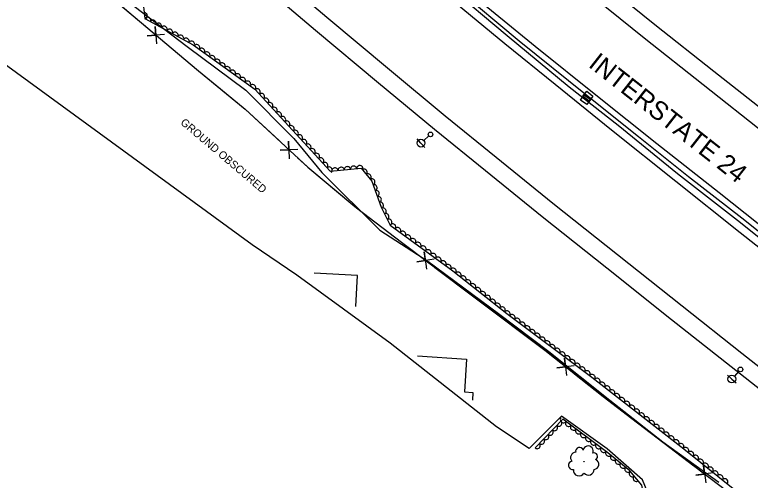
# Model space of a CAD drawing. Extents: x 1746719 to 1766531, y 631721 to 662391.
# Drawn here: x 1756562.6 to 1757033.5, y 645332.5 to 645630.5 of the extents above; entities that cross this region are included whole.
import ezdxf

# ---------------------------------------------------------------- set-up
doc = ezdxf.new("R2010")
doc.units = 0
for name, color, linetype in [('SURVEY - AERIAL SURVEY - Photo Control - Points - Elevations', 7, 'Continuous'), ('SURVEY - AERIAL SURVEY - Photo Control - Points - Locators', 7, 'Continuous'), ('SURVEY - AERIAL SURVEY - Photo Control - Points - Numbers', 7, 'Continuous'), ('SURVEY - AERIAL SURVEY - Photo Control with Text', 7, 'Continuous'), ('SURVEY - CENTERLINE - Existing Roads - Development', 7, 'Continuous'), ('SURVEY - CENTERLINE - Existing Roads Curve Text', 7, 'Continuous'), ('SURVEY - CENTERLINE - Preliminary Curve Text', 7, 'Continuous'), ('SURVEY - CONTROL - Points - Numbers', 7, 'Continuous')]:
    doc.layers.add(name, color=color, linetype=linetype)

msp = doc.modelspace()

# ---------------------------------------------------------------- linework, layer by layer
at = {"layer": 'SURVEY - AERIAL SURVEY - Photo Control - Points - Elevations'}
for points in [[(1756502.93, 645947.08), (1756549.13, 645902.1), (1756590.66, 645862.49), (1756632.17, 645824.37), (1756672.33, 645787.7), (1756715.43, 645749.13), (1756757.44, 645711.96), (1756801.04, 645674.8), (1756840.91, 645641.49), (1756876.29, 645612.14), (1756908.61, 645585.97), (1756944.66, 645556.76), (1756985.81, 645524.02), (1757027.09, 645491.2), (1757065.26, 645461.08), (1757112.18, 645424.18), (1757155.78, 645389.59), (1757203.98, 645351.12), (1757243.49, 645318.34), (1757284.79, 645283.57), (1757319.72, 645253.76)], [(1756520.19, 645945.65), (1756555.23, 645911.97), (1756593.2, 645875.5), (1756635.63, 645835.8), (1756670.53, 645804), (1756698.49, 645778.91), (1756734.27, 645747.18), (1756769.97, 645716.22), (1756811.01, 645681.05), (1756852.73, 645645.89), (1756895.72, 645610.43), (1756935.63, 645578.29), (1756973.61, 645548.11), (1757013.49, 645516.71), (1757064.64, 645476.21), (1757112.5, 645438.8), (1757160.2, 645401.29), (1757201.56, 645367.78), (1757246.35, 645330.65), (1757286.95, 645296.25), (1757329.1, 645260.45)], [(1756421.75, 645942.95), (1756460.91, 645904.24), (1756507.5, 645858.9), (1756549.66, 645818.68), (1756591.65, 645780.12), (1756632.09, 645743.18), (1756675.55, 645704.31), (1756718.1, 645666.66), (1756762.34, 645628.94), (1756802.52, 645595.38), (1756838.25, 645565.73), (1756870.85, 645539.34), (1756907.09, 645509.98), (1756948.46, 645477.06), (1756989.84, 645444.17), (1757028.13, 645413.95), (1757074.99, 645377.09), (1757083.35, 645370.46)], [(1756413.97, 645935.17), (1756453.21, 645896.39), (1756499.86, 645850.98), (1756542.14, 645810.65), (1756584.22, 645772.01), (1756624.72, 645735.02), (1756668.23, 645696.09), (1756710.88, 645658.35), (1756755.25, 645620.53), (1756795.48, 645586.92), (1756831.28, 645557.22), (1756863.93, 645530.79), (1756900.2, 645501.4), (1756941.62, 645468.45), (1756983.01, 645435.55), (1757021.32, 645405.31), (1757068.17, 645368.46), (1757076.51, 645361.84)], [(1756845.35, 645729.27), (1756890.52, 645691.2), (1756932.99, 645656.16), (1756972.48, 645624.36), (1757010.21, 645594.39), (1757050.05, 645563.01), (1757101.12, 645522.58), (1757148.9, 645485.23), (1757197, 645447.4), (1757238.96, 645413.41), (1757284.25, 645375.87), (1757325.12, 645341.24), (1757367.29, 645305.42)], [(1756838.26, 645720.86), (1756883.47, 645682.75), (1756926.04, 645647.63), (1756965.61, 645615.77), (1757003.39, 645585.76), (1757043.23, 645554.38), (1757094.32, 645513.93), (1757142.11, 645476.57), (1757190.14, 645438.8), (1757231.99, 645404.9), (1757277.18, 645367.44), (1757318, 645332.85), (1757360.17, 645297.04)]]:
    msp.add_lwpolyline(points, dxfattribs=at)
at = {"layer": 'SURVEY - AERIAL SURVEY - Photo Control - Points - Locators'}
for points in [[(1756550.09, 645712.44), (1756571.8, 645690.12), (1756601.33, 645666.08), (1756639.2, 645636.06), (1756673.02, 645610.28), (1756710.52, 645582.29), (1756741.23, 645551.31), (1756759.2, 645529.58), (1756796.35, 645492.63), (1756827.03, 645472.86), (1756872.36, 645439.21), (1756904.44, 645414.99), (1756943.58, 645383.77), (1756977.5, 645357.16), (1757013.28, 645331.26)], [(1756973.87, 645310.04), (1756964.45, 645332.83), (1756941.89, 645352.6), (1756912.63, 645373.64), (1756892.03, 645352.87), (1756871.1, 645366.84), (1756803.06, 645420.24), (1756743.12, 645463.77), (1756714.59, 645483.17), (1756555.89, 645599.17)]]:
    msp.add_lwpolyline(points, dxfattribs=at)
at = {"layer": 'SURVEY - AERIAL SURVEY - Photo Control - Points - Numbers'}
for points in [[(1756521.89, 645935.44), (1756561.39, 645897.49), (1756596.47, 645864.07), (1756637.95, 645824.65), (1756680.19, 645787.47), (1756717.81, 645753.34), (1756753.33, 645722.42), (1756799.28, 645683.57), (1756839.74, 645649.38), (1756877.79, 645617.19), (1756917.49, 645584.46), (1756948.89, 645559.79), (1756986.82, 645528.9), (1757027.26, 645497.56), (1757063.14, 645468.7), (1757102.43, 645438.73), (1757134.3, 645413.92), (1757171.9, 645384.09), (1757209.5, 645353.81), (1757247.4, 645322.51), (1757278.39, 645295.74), (1757314.93, 645264.45), (1757323.62, 645256.72)], [(1756547.68, 645914.17), (1756587.71, 645875.44), (1756625.65, 645839.47), (1756655.57, 645811.91), (1756695.99, 645775.64), (1756730.4, 645745.48), (1756771.16, 645710.28), (1756805.22, 645681.09), (1756845.17, 645647.77), (1756885.53, 645613.73), (1756927.96, 645579.65), (1756961.93, 645552.61), (1756993.97, 645527), (1757028.08, 645500.44), (1757059.79, 645475.07), (1757101.49, 645442.54), (1757128.52, 645421.75), (1757170.88, 645387.78), (1757207.89, 645357.47), (1757233.48, 645336.47), (1757257.7, 645316.15), (1757285.19, 645293.46), (1757314.32, 645268.1), (1757325.84, 645258.19)]]:
    msp.add_lwpolyline(points, dxfattribs=at)
at = {"layer": 'SURVEY - AERIAL SURVEY - Photo Control with Text'}
for points in [[(1756541.19, 645758.55), (1756570.86, 645737.8), (1756588.08, 645726.41), (1756624.02, 645696.68), (1756641.65, 645676.23), (1756649.71, 645654.13), (1756644.53, 645641.54), (1756645.84, 645628.09), (1756676.81, 645611.16), (1756716.3, 645582.92), (1756764.65, 645530.36), (1756784.32, 645532.23), (1756791.16, 645524.09), (1756797.26, 645507.27), (1756803.07, 645495.93), (1756843.04, 645466.64), (1756877.66, 645439.2), (1756932.13, 645398.51), (1756991.02, 645352.6), (1757033.47, 645318.61)], [(1757188.17, 645163.82), (1757165.62, 645172.99), (1757148.84, 645190.13), (1757140.3, 645204.86), (1757132.77, 645213.67), (1757117.97, 645211.67), (1757094.95, 645219.16), (1757083.37, 645222.51), (1757074.56, 645236.6), (1757070.26, 645250.09), (1757058.73, 645265.53), (1757033.51, 645285.42), (1757012.36, 645297.57), (1756998.77, 645303.9), (1756979.87, 645305.28), (1756967.17, 645312.66), (1756964.05, 645329.45), (1756956.32, 645338.57), (1756942.39, 645350.13), (1756913.4, 645371.57), (1756895.84, 645353.38)]]:
    msp.add_lwpolyline(points, dxfattribs=at)
msp.add_circle((1756927.04, 645344.43), 0.113, dxfattribs=at)
for centre, radius, start, end in [((1756924.13, 645351.13), 2.47, 17.6933, 195.0124), ((1756929.66, 645351.24), 3.24, 335.0746, 168.4943), ((1756921.93, 645347), 3.49, 92.9803, 219.826), ((1756933.49, 645347.83), 2.23, 295.0539, 113.7995), ((1756919.86, 645342.13), 2.71, 103.1392, 278.1395), ((1756933.31, 645342.76), 3.25, 272.9378, 69.7267), ((1756923.89, 645338.99), 3.68, 172.8863, 328.7248), ((1756929.79, 645339.55), 3.7, 221.9905, 359.5147)]:
    msp.add_arc(centre, radius, start, end, dxfattribs=at)
for centre, major_axis in [((1756645.67, 645629.86), (0.19, -1.99)), ((1756647.79, 645627.03), (1.75, -0.96)), ((1756651.3, 645625.11), (1.75, -0.96)), ((1756654.81, 645623.19), (1.75, -0.96)), ((1756658.32, 645621.27), (1.75, -0.96)), ((1756661.83, 645619.35), (1.75, -0.96)), ((1756665.34, 645617.43), (1.75, -0.96)), ((1756668.85, 645615.51), (1.75, -0.96)), ((1756672.36, 645613.59), (1.75, -0.96)), ((1756675.87, 645611.67), (1.75, -0.96)), ((1756679.19, 645609.46), (1.63, -1.16)), ((1756682.45, 645607.13), (1.63, -1.16)), ((1756685.7, 645604.8), (1.63, -1.16)), ((1756688.95, 645602.48), (1.63, -1.16)), ((1756692.21, 645600.15), (1.63, -1.16)), ((1756695.46, 645597.82), (1.63, -1.16)), ((1756698.71, 645595.49), (1.63, -1.16)), ((1756701.97, 645593.17), (1.63, -1.16)), ((1756705.22, 645590.84), (1.63, -1.16)), ((1756708.47, 645588.51), (1.63, -1.16)), ((1756711.73, 645586.19), (1.63, -1.16)), ((1756714.98, 645583.86), (1.63, -1.16)), ((1756717.91, 645581.17), (1.35, -1.47)), ((1756720.62, 645578.22), (1.35, -1.47)), ((1756723.33, 645575.28), (1.35, -1.47)), ((1756726.03, 645572.33), (1.35, -1.47)), ((1756728.74, 645569.39), (1.35, -1.47)), ((1756731.45, 645566.45), (1.35, -1.47)), ((1756734.16, 645563.5), (1.35, -1.47)), ((1756736.87, 645560.56), (1.35, -1.47)), ((1756739.57, 645557.61), (1.35, -1.47)), ((1756742.28, 645554.67), (1.35, -1.47)), ((1756744.99, 645551.73), (1.35, -1.47)), ((1756747.7, 645548.78), (1.35, -1.47)), ((1756750.41, 645545.84), (1.35, -1.47)), ((1756753.12, 645542.9), (1.35, -1.47)), ((1756755.82, 645539.95), (1.35, -1.47)), ((1756758.53, 645537.01), (1.35, -1.47)), ((1756761.24, 645534.06), (1.35, -1.47)), ((1756763.95, 645531.12), (1.35, -1.47)), ((1756767.6, 645530.64), (1.99, 0.19)), ((1756771.58, 645531.02), (1.99, 0.19)), ((1756775.57, 645531.4), (1.99, 0.19)), ((1756779.55, 645531.78), (1.99, 0.19)), ((1756783.53, 645532.16), (1.99, 0.19)), ((1756786.38, 645529.78), (1.29, -1.53)), ((1756788.96, 645526.71), (1.29, -1.53)), ((1756791.36, 645523.55), (0.68, -1.88)), ((1756792.72, 645519.79), (0.68, -1.88)), ((1756794.08, 645516.03), (0.68, -1.88)), ((1756795.44, 645512.27), (0.68, -1.88)), ((1756796.81, 645508.51), (0.68, -1.88)), ((1756798.48, 645504.88), (0.91, -1.78)), ((1756800.3, 645501.32), (0.91, -1.78)), ((1756802.13, 645497.76), (0.91, -1.78)), ((1756804.63, 645494.78), (1.61, -1.18)), ((1756807.86, 645492.42), (1.61, -1.18)), ((1756811.09, 645490.05), (1.61, -1.18)), ((1756814.31, 645487.69), (1.61, -1.18)), ((1756817.54, 645485.33), (1.61, -1.18)), ((1756820.76, 645482.96), (1.61, -1.18)), ((1756823.99, 645480.6), (1.61, -1.18)), ((1756827.22, 645478.23), (1.61, -1.18)), ((1756830.44, 645475.87), (1.61, -1.18)), ((1756833.67, 645473.5), (1.61, -1.18)), ((1756836.9, 645471.14), (1.61, -1.18)), ((1756840.12, 645468.77), (1.61, -1.18)), ((1756843.34, 645466.4), (1.57, -1.24)), ((1756846.47, 645463.91), (1.57, -1.24)), ((1756849.61, 645461.43), (1.57, -1.24)), ((1756852.74, 645458.95), (1.57, -1.24)), ((1756855.88, 645456.46), (1.57, -1.24)), ((1756859.01, 645453.98), (1.57, -1.24)), ((1756862.15, 645451.49), (1.57, -1.24)), ((1756865.28, 645449.01), (1.57, -1.24)), ((1756868.42, 645446.52), (1.57, -1.24)), ((1756871.55, 645444.04), (1.57, -1.24)), ((1756874.69, 645441.56), (1.57, -1.24)), ((1756877.83, 645439.08), (1.6, -1.2)), ((1756881.03, 645436.68), (1.6, -1.2)), ((1756884.24, 645434.29), (1.6, -1.2)), ((1756887.44, 645431.89), (1.6, -1.2)), ((1756890.65, 645429.5), (1.6, -1.2)), ((1756893.85, 645427.11), (1.6, -1.2)), ((1756897.06, 645424.71), (1.6, -1.2)), ((1756900.26, 645422.32), (1.6, -1.2)), ((1756903.46, 645419.92), (1.6, -1.2)), ((1756906.67, 645417.53), (1.6, -1.2)), ((1756909.87, 645415.14), (1.6, -1.2)), ((1756913.08, 645412.74), (1.6, -1.2)), ((1756916.28, 645410.35), (1.6, -1.2)), ((1756919.49, 645407.95), (1.6, -1.2)), ((1756922.69, 645405.56), (1.6, -1.2)), ((1756925.9, 645403.17), (1.6, -1.2)), ((1756929.1, 645400.77), (1.6, -1.2)), ((1756932.3, 645398.37), (1.58, -1.23)), ((1756935.46, 645395.91), (1.58, -1.23)), ((1756938.61, 645393.46), (1.58, -1.23)), ((1756941.77, 645391), (1.58, -1.23)), ((1756944.92, 645388.54), (1.58, -1.23)), ((1756948.07, 645386.08), (1.58, -1.23)), ((1756951.23, 645383.62), (1.58, -1.23)), ((1756954.38, 645381.16), (1.58, -1.23)), ((1756957.54, 645378.7), (1.58, -1.23)), ((1756960.69, 645376.24), (1.58, -1.23)), ((1756963.85, 645373.78), (1.58, -1.23)), ((1756910.99, 645369.08), (-1.39, -1.44)), ((1756913.83, 645371.25), (-1.61, 1.19)), ((1756917.05, 645368.87), (-1.61, 1.19)), ((1756967, 645371.32), (1.58, -1.23)), ((1756970.16, 645368.86), (1.58, -1.23)), ((1756908.22, 645366.2), (-1.39, -1.44)), ((1756920.26, 645366.5), (-1.61, 1.19)), ((1756923.48, 645364.12), (-1.61, 1.19)), ((1756973.31, 645366.4), (1.58, -1.23)), ((1756976.47, 645363.94), (1.58, -1.23)), ((1756902.66, 645360.44), (-1.39, -1.44)), ((1756905.44, 645363.32), (-1.39, -1.44)), ((1756926.7, 645361.74), (-1.61, 1.19)), ((1756929.91, 645359.36), (-1.61, 1.19)), ((1756979.62, 645361.48), (1.58, -1.23)), ((1756982.78, 645359.03), (1.58, -1.23)), ((1756897.1, 645354.69), (-1.39, -1.44)), ((1756899.88, 645357.57), (-1.39, -1.44)), ((1756933.13, 645356.98), (-1.61, 1.19)), ((1756936.34, 645354.61), (-1.61, 1.19)), ((1756985.93, 645356.57), (1.58, -1.23)), ((1756989.09, 645354.11), (1.58, -1.23)), ((1756939.56, 645352.23), (-1.61, 1.19)), ((1756942.76, 645349.83), (-1.54, 1.28)), ((1756992.23, 645351.63), (1.56, -1.25)), ((1756995.35, 645349.13), (1.56, -1.25)), ((1756945.84, 645347.27), (-1.54, 1.28)), ((1756998.47, 645346.63), (1.56, -1.25)), ((1757001.59, 645344.13), (1.56, -1.25)), ((1756948.92, 645344.72), (-1.54, 1.28)), ((1756951.99, 645342.16), (-1.54, 1.28)), ((1757004.72, 645341.63), (1.56, -1.25)), ((1756955.07, 645339.61), (-1.54, 1.28)), ((1756957.86, 645336.76), (-1.29, 1.53)), ((1757007.84, 645339.13), (1.56, -1.25)), ((1757010.96, 645336.63), (1.56, -1.25)), ((1756960.44, 645333.71), (-1.29, 1.53)), ((1757014.08, 645334.13), (1.56, -1.25)), ((1757017.21, 645331.63), (1.56, -1.25))]:
    msp.add_ellipse(centre, major_axis=major_axis, ratio=0.940188, start_param=0, end_param=3.141593, dxfattribs=at)
at = {"layer": 'SURVEY - CENTERLINE - Existing Roads - Development'}
for p, q in [((1756822.69, 645548.35), (1756820.16, 645551.12)), ((1756827.67, 645552.9), (1756824.53, 645550.04)), ((1756822.69, 645548.35), (1756825.22, 645545.58)), ((1757021.65, 645397.34), (1757018.86, 645399.85)), ((1757026.17, 645402.36), (1757023.32, 645399.2)), ((1757021.65, 645397.34), (1757024.43, 645394.83))]:
    msp.add_line(p, q, dxfattribs=at)
for centre, radius in [((1756828.78, 645553.92), 1.5), ((1756822.69, 645548.35), 2.5), ((1757027.17, 645403.47), 1.5), ((1757021.65, 645397.34), 2.5)]:
    msp.add_circle(centre, radius, dxfattribs=at)
at = {"layer": 'SURVEY - CENTERLINE - Existing Roads Curve Text'}
for points in [[(1756534.38, 645724.44), (1756572.78, 645687.34), (1756606.42, 645656.97), (1756642.59, 645626.33), (1756680.3, 645594.53), (1756710.11, 645570.08), (1756750.31, 645532.9), (1756781.36, 645506.93), (1756810.15, 645484.9), (1756857.34, 645449.39), (1756902.81, 645415.08), (1756939.29, 645386.24), (1756981.99, 645353.56), (1757018.38, 645325.87), (1757055.09, 645298.48), (1757089.59, 645271.11), (1757117.79, 645247.93), (1757145.93, 645224.93), (1757177.74, 645198.41), (1757205.87, 645174.42)], [(1756608.28, 645655.4), (1756642.59, 645626.33), (1756646.44, 645623.09)], [(1756658.58, 645617.95), (1756647.39, 645616.92), (1756653.02, 645617.4), (1756652.54, 645623.04), (1756653.43, 645611.83)], [(1756658.75, 645612.71), (1756680.3, 645594.53), (1756694.38, 645582.99)], [(1756694.38, 645582.99), (1756710.11, 645570.08), (1756731.88, 645549.95)], [(1756743.77, 645544.26), (1756732.54, 645543.75), (1756738.19, 645543.97), (1756737.97, 645549.62), (1756738.34, 645538.38)], [(1756743.69, 645539.02), (1756750.31, 645532.9), (1756778.99, 645508.91)], [(1756778.99, 645508.91), (1756781.36, 645506.93), (1756810.15, 645484.9), (1756818.67, 645478.49)], [(1756831.08, 645474.03), (1756819.96, 645472.39), (1756825.56, 645473.18), (1756824.77, 645478.78), (1756826.27, 645467.64)], [(1756831.53, 645468.81), (1756857.34, 645449.39), (1756868.59, 645440.89)], [(1756781.06, 645443.74), (1756782.08, 645463.68), (1756754.4, 645465.09)], [(1756868.59, 645440.89), (1756902.81, 645415.08), (1756908.41, 645410.65)], [(1756820.44, 645412.09), (1756851.85, 645410.16), (1756850.56, 645389.14), (1756855.92, 645388.81), (1756855.62, 645383.86)], [(1756920.71, 645405.89), (1756909.55, 645404.52), (1756915.17, 645405.18), (1756914.51, 645410.79), (1756915.75, 645399.62)], [(1756921.04, 645400.66), (1756939.29, 645386.24), (1756957.66, 645372.18)], [(1756957.66, 645372.18), (1756981.99, 645353.56), (1756997.4, 645341.83)], [(1757009.79, 645337.3), (1756998.66, 645335.72), (1757004.26, 645336.48), (1757003.5, 645342.09), (1757004.94, 645330.94)]]:
    msp.add_lwpolyline(points, dxfattribs=at)
at = {"layer": 'SURVEY - CENTERLINE - Preliminary Curve Text'}
for p, q in [((1756929.59, 645578.37), (1756929.59, 645578.37)), ((1756927.93, 645576.11), (1756927.93, 645576.11))]:
    msp.add_line(p, q, dxfattribs=at)
for points in [[(1756924.73, 645575.92), (1756927.04, 645579.19), (1756931.12, 645576.31), (1756928.82, 645573.04), (1756924.73, 645575.92)], [(1756926.39, 645578.41), (1756928.92, 645581.5), (1756932.79, 645578.34), (1756930.27, 645575.24), (1756926.39, 645578.41)]]:
    msp.add_lwpolyline(points, dxfattribs=at)

# ---------------------------------------------------------------- texts
at = {"layer": 'SURVEY - AERIAL SURVEY - Photo Control - Points - Locators'}
msp.add_text('GROUND OBSCURED', height=5, rotation=319.6084, dxfattribs=at).set_placement((1756668.33, 645560.87))
at = {"layer": 'SURVEY - CONTROL - Points - Numbers'}
msp.add_text('INTERSTATE 24', height=12, rotation=321.8184, dxfattribs=at).set_placement((1756929.26, 645597.61))

doc.saveas('drawing.dxf')
